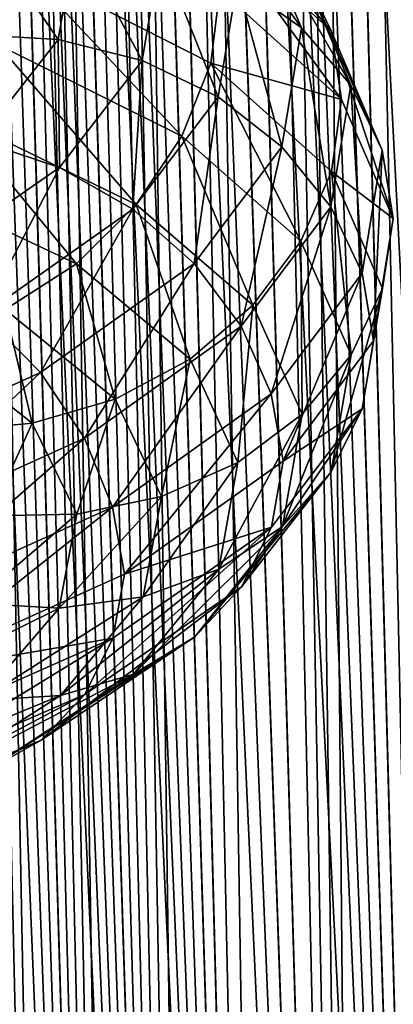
# Model space of a CAD drawing. Header units: metres. Extents: x -80 to 80, y -455 to 95.
# Tile 416 of 656: x 16.14 to 18.99, y -107.99 to -100.48. Entities that reach past the tile are written whole.
import ezdxf

# ---------------------------------------------------------------- set-up
doc = ezdxf.new("R2010")
doc.units = ezdxf.units.M
doc.layers.add('solid_501010_k_01_02', color=7, linetype='CONTINUOUS')

msp = doc.modelspace()

# ---------------------------------------------------------------- linework, layer by layer
at = {"layer": 'solid_501010_k_01_02'}
for points in [[(17.522821, -126.131844, 275.115997), (16.417397, -91.483871, 274.611511), (16.304596, -91.508736, 274.814606)], [(16.989529, -126.09877, 253.892212), (16.305321, -91.508415, 255.186722), (16.418255, -91.483864, 255.389984)], [(17.522821, -126.131844, 275.115997), (16.532778, -91.483971, 274.411682), (16.417397, -91.483871, 274.611511)], [(17.522646, -126.131844, 254.883698), (16.418255, -91.483864, 255.389984), (16.533785, -91.484032, 255.590027)], [(17.522646, -126.131844, 254.883698), (16.989529, -126.09877, 253.892212), (16.418255, -91.483864, 255.389984)], [(18.114944, -126.098709, 274.15863), (16.652344, -91.50882, 274.212341), (16.532778, -91.483971, 274.411682)], [(17.522821, -126.131844, 275.115997), (18.114944, -126.098709, 274.15863), (16.532778, -91.483971, 274.411682)], [(17.522646, -126.131844, 254.883698), (16.533785, -91.484032, 255.590027), (16.653395, -91.509125, 255.789398)], [(17.522821, -126.131844, 275.115997), (16.192816, -91.559792, 275.024078), (16.081032, -91.639931, 275.242584)], [(16.989529, -126.09877, 253.892212), (16.081514, -91.639572, 254.758377), (16.193535, -91.559418, 254.977295)], [(17.522821, -126.131844, 275.115997), (16.304596, -91.508736, 274.814606), (16.192816, -91.559792, 275.024078)], [(16.989529, -126.09877, 253.892212), (16.193535, -91.559418, 254.977295), (16.305321, -91.508415, 255.186722)], [(18.114944, -126.098709, 274.15863), (16.777805, -91.559898, 274.010895), (16.652344, -91.50882, 274.212341)], [(17.522646, -126.131844, 254.883698), (16.653395, -91.509125, 255.789398), (16.779097, -91.560661, 255.991135)], [(18.114944, -126.098709, 274.15863), (16.911217, -91.640228, 273.804749), (16.777805, -91.559898, 274.010895)], [(17.522646, -126.131844, 254.883698), (16.779097, -91.560661, 255.991135), (16.912767, -91.641251, 256.197601)], [(17.522821, -126.131844, 275.115997), (16.081032, -91.639931, 275.242584), (15.967918, -91.754051, 275.473877)], [(16.989529, -126.09877, 253.892212), (15.968407, -91.753403, 254.527145), (16.081514, -91.639572, 254.758377)], [(18.114944, -126.098709, 274.15863), (17.055006, -91.754364, 273.591095), (16.911217, -91.640228, 273.804749)], [(17.522646, -126.131844, 254.883698), (16.912767, -91.641251, 256.197601), (17.056606, -91.755791, 256.411224)], [(16.98963, -126.098785, 276.107574), (15.967918, -91.754051, 275.473877), (15.852737, -91.908371, 275.721191)], [(16.989529, -126.09877, 253.892212), (15.853196, -91.9077, 254.279831), (15.968407, -91.753403, 254.527145)], [(16.98963, -126.098785, 276.107574), (17.522821, -126.131844, 275.115997), (15.967918, -91.754051, 275.473877)], [(18.114944, -126.098709, 274.15863), (17.211536, -91.908745, 273.367798), (17.055006, -91.754364, 273.591095)], [(18.114723, -126.098732, 255.841034), (17.056606, -91.755791, 256.411224), (17.21352, -91.910942, 256.634979)], [(18.114723, -126.098732, 255.841034), (17.522646, -126.131844, 254.883698), (17.056606, -91.755791, 256.411224)], [(16.98963, -126.098785, 276.107574), (15.852737, -91.908371, 275.721191), (15.734756, -92.112068, 275.988495)], [(16.516302, -125.999146, 252.867722), (15.735222, -92.111176, 254.012589), (15.853196, -91.9077, 254.279831)], [(16.989529, -126.09877, 253.892212), (16.516302, -125.999146, 252.867722), (15.853196, -91.9077, 254.279831)], [(18.765465, -125.999062, 273.236786), (17.384043, -92.112549, 273.131989), (17.211536, -91.908745, 273.367798)], [(18.114944, -126.098709, 274.15863), (18.765465, -125.999062, 273.236786), (17.211536, -91.908745, 273.367798)], [(18.114723, -126.098732, 255.841034), (17.21352, -91.910942, 256.634979), (17.386248, -92.115295, 256.870972)], [(16.98963, -126.098785, 276.107574), (15.734756, -92.112068, 275.988495), (15.613559, -92.377159, 276.280121)], [(16.516302, -125.999146, 252.867722), (15.613951, -92.376167, 253.720871), (15.735222, -92.111176, 254.012589)], [(18.765465, -125.999062, 273.236786), (17.575907, -92.377518, 272.881348), (17.384043, -92.112549, 273.131989)], [(18.114723, -126.098732, 255.841034), (17.386248, -92.115295, 256.870972), (17.578747, -92.381767, 257.122284)], [(16.516348, -125.999161, 277.132172), (15.613559, -92.377159, 276.280121), (15.488935, -92.719345, 276.601105)], [(16.516302, -125.999146, 252.867722), (15.48922, -92.71846, 253.399643), (15.613951, -92.376167, 253.720871)], [(16.516348, -125.999161, 277.132172), (16.98963, -126.098785, 276.107574), (15.613559, -92.377159, 276.280121)], [(18.765465, -125.999062, 273.236786), (17.791643, -92.719902, 272.612885), (17.575907, -92.377518, 272.881348)], [(18.765268, -125.9991, 256.762939), (17.578747, -92.381767, 257.122284), (17.794945, -92.725418, 257.391144)], [(18.765268, -125.9991, 256.762939), (18.114723, -126.098732, 255.841034), (17.578747, -92.381767, 257.122284)], [(16.516348, -125.999161, 277.132172), (15.488935, -92.719345, 276.601105), (15.361223, -93.160194, 276.957062)], [(16.516302, -125.999146, 252.867722), (16.10437, -125.831924, 251.81134), (15.48922, -92.71846, 253.399643)], [(19.474197, -125.831841, 272.352112), (18.0362, -93.161064, 272.324127), (17.791643, -92.719902, 272.612885)], [(18.765465, -125.999062, 273.236786), (19.474197, -125.831841, 272.352112), (17.791643, -92.719902, 272.612885)], [(18.765268, -125.9991, 256.762939), (17.794945, -92.725418, 257.391144), (18.039953, -93.168304, 257.680176)], [(16.516348, -125.999161, 277.132172), (15.361223, -93.160194, 276.957062), (15.296601, -93.424896, 277.149628)], [(19.474197, -125.831841, 272.352112), (18.170795, -93.426193, 272.171753), (18.0362, -93.161064, 272.324127)], [(18.765268, -125.9991, 256.762939), (18.039953, -93.168304, 257.680176), (18.174631, -93.433914, 257.83252)], [(16.516348, -125.999161, 277.132172), (15.296601, -93.424896, 277.149628), (15.231833, -93.724052, 277.35257)], [(19.474197, -125.831841, 272.352112), (18.314362, -93.725792, 272.013977), (18.170795, -93.426193, 272.171753)], [(18.765268, -125.9991, 256.762939), (18.174631, -93.433914, 257.83252), (18.31811, -93.733864, 257.990051)], [(16.516348, -125.999161, 277.132172), (15.231833, -93.724052, 277.35257), (15.167328, -94.061356, 277.566132)], [(19.474197, -125.831841, 272.352112), (18.467201, -94.063499, 271.851227), (18.314362, -93.725792, 272.013977)], [(18.765268, -125.9991, 256.762939), (18.31811, -93.733864, 257.990051), (18.470819, -94.071724, 258.152557)], [(16.104378, -125.831924, 278.188629), (16.516348, -125.999161, 277.132172), (15.167328, -94.061356, 277.566132)], [(19.474197, -125.831841, 272.352112), (18.629686, -94.442665, 271.683746), (18.467201, -94.063499, 271.851227)], [(19.474062, -125.831879, 257.647736), (18.470819, -94.071724, 258.152557), (18.63316, -94.450928, 258.319794)], [(19.474062, -125.831879, 257.647736), (18.765268, -125.9991, 256.762939), (18.470819, -94.071724, 258.152557)], [(20.241144, -125.595284, 271.506683), (18.802259, -94.867073, 271.51178), (18.629686, -94.442665, 271.683746)], [(19.474197, -125.831841, 272.352112), (20.241144, -125.595284, 271.506683), (18.629686, -94.442665, 271.683746)], [(19.474062, -125.831879, 257.647736), (18.63316, -94.450928, 258.319794), (18.805538, -94.875412, 258.491425)], [(20.241144, -125.595284, 271.506683), (18.985371, -95.342346, 271.335724), (18.802259, -94.867073, 271.51178)], [(19.474062, -125.831879, 257.647736), (18.805538, -94.875412, 258.491425), (18.98843, -95.350494, 258.667145)], [(20.241144, -125.595284, 271.506683), (19.113506, -95.689781, 271.216278), (18.985371, -95.342346, 271.335724)], [(17.371359, -99.23938, 1127.047852), (17.594847, -99.71743, 1127.38501), (18.514523, -100.561531, 1124.376465)], [(18.279354, -100.074554, 1124.07666), (17.371359, -99.23938, 1127.047852), (18.514523, -100.561531, 1124.376465)], [(17.431231, -99.341301, 1123.505859), (17.911621, -99.658859, 1123.780151), (18.286842, -100.539124, 1120.775757)], [(17.796389, -100.190132, 1120.576782), (17.431231, -99.341301, 1123.505859), (18.286842, -100.539124, 1120.775757)], [(16.172722, -100.083298, 1130.764404), (14.284167, -99.498413, 1133.357178), (15.968686, -100.665337, 1130.908936)], [(17.911621, -99.658859, 1123.780151), (18.279354, -100.074554, 1124.07666), (18.662279, -100.975784, 1121.013672)], [(18.286842, -100.539124, 1120.775757), (17.911621, -99.658859, 1123.780151), (18.662279, -100.975784, 1121.013672)], [(17.594847, -99.71743, 1127.38501), (17.664518, -100.244904, 1127.706055), (18.591993, -101.085159, 1124.684937)], [(18.514523, -100.561531, 1124.376465), (17.594847, -99.71743, 1127.38501), (18.591993, -101.085159, 1124.684937)], [(15.773212, -100.587463, 1117.673584), (15.902655, -99.855751, 1120.326416), (16.432655, -100.627457, 1117.594971)], [(15.902655, -99.855751, 1120.326416), (16.567511, -99.843895, 1120.347778), (16.432655, -100.627457, 1117.594971)], [(16.432655, -100.627457, 1117.594971), (16.567511, -99.843895, 1120.347778), (17.072161, -100.787018, 1117.581543)], [(16.567511, -99.843895, 1120.347778), (17.212263, -99.955124, 1120.431763), (17.072161, -100.787018, 1117.581543)], [(17.072161, -100.787018, 1117.581543), (17.212263, -99.955124, 1120.431763), (17.651533, -101.063492, 1117.637451)], [(17.212263, -99.955124, 1120.431763), (17.796389, -100.190132, 1120.576782), (17.651533, -101.063492, 1117.637451)], [(16.172722, -100.083298, 1130.764404), (15.968686, -100.665337, 1130.908936), (17.374533, -101.364937, 1128.098511)], [(17.596533, -100.806374, 1127.923218), (16.172722, -100.083298, 1130.764404), (17.374533, -101.364937, 1128.098511)], [(17.664518, -100.244904, 1127.706055), (16.172722, -100.083298, 1130.764404), (17.596533, -100.806374, 1127.923218)], [(18.279354, -100.074554, 1124.07666), (18.514523, -100.561531, 1124.376465), (18.902376, -101.47226, 1121.27478)], [(18.662279, -100.975784, 1121.013672), (18.279354, -100.074554, 1124.07666), (18.902376, -101.47226, 1121.27478)], [(17.651533, -101.063492, 1117.637451), (17.796389, -100.190132, 1120.576782), (18.137993, -101.444557, 1117.760986)], [(17.796389, -100.190132, 1120.576782), (18.286842, -100.539124, 1120.775757), (18.137993, -101.444557, 1117.760986)], [(18.591993, -101.085159, 1124.684937), (17.664518, -100.244904, 1127.706055), (17.596533, -100.806374, 1127.923218)], [(18.137993, -101.444557, 1117.760986), (18.286842, -100.539124, 1120.775757), (18.510374, -101.902649, 1117.940063)], [(18.286842, -100.539124, 1120.775757), (18.662279, -100.975784, 1121.013672), (18.510374, -101.902649, 1117.940063)], [(18.514523, -100.561531, 1124.376465), (18.591993, -101.085159, 1124.684937), (18.985828, -101.992508, 1121.56897)], [(18.902376, -101.47226, 1121.27478), (18.514523, -100.561531, 1124.376465), (18.985828, -101.992508, 1121.56897)], [(15.773212, -100.587463, 1117.673584), (16.432655, -100.627457, 1117.594971), (15.826041, -101.396851, 1114.903931)], [(15.826041, -101.396851, 1114.903931), (16.432655, -100.627457, 1117.594971), (16.44194, -101.60421, 1114.79541)], [(16.432655, -100.627457, 1117.594971), (17.072161, -100.787018, 1117.581543), (16.44194, -101.60421, 1114.79541)], [(15.968686, -100.665337, 1130.908936), (15.648674, -101.21817, 1130.959595), (17.026348, -101.886574, 1128.19873)], [(17.374533, -101.364937, 1128.098511), (15.968686, -100.665337, 1130.908936), (17.026348, -101.886574, 1128.19873)], [(16.44194, -101.60421, 1114.79541), (17.072161, -100.787018, 1117.581543), (16.999924, -101.921707, 1114.764648)], [(17.072161, -100.787018, 1117.581543), (17.651533, -101.063492, 1117.637451), (16.999924, -101.921707, 1114.764648)], [(17.596533, -100.806374, 1127.923218), (17.374533, -101.364937, 1128.098511), (18.282694, -102.166237, 1125.11731)], [(18.516296, -101.632927, 1124.909546), (17.596533, -100.806374, 1127.923218), (18.282694, -102.166237, 1125.11731)], [(18.591993, -101.085159, 1124.684937), (17.596533, -100.806374, 1127.923218), (18.516296, -101.632927, 1124.909546)], [(18.510374, -101.902649, 1117.940063), (18.662279, -100.975784, 1121.013672), (18.748516, -102.40892, 1118.162354)], [(18.662279, -100.975784, 1121.013672), (18.902376, -101.47226, 1121.27478), (18.748516, -102.40892, 1118.162354)], [(16.999924, -101.921707, 1114.764648), (17.651533, -101.063492, 1117.637451), (17.468428, -102.334534, 1114.814453)], [(17.651533, -101.063492, 1117.637451), (18.137993, -101.444557, 1117.760986), (17.468428, -102.334534, 1114.814453)], [(18.985828, -101.992508, 1121.56897), (18.591993, -101.085159, 1124.684937), (18.516296, -101.632927, 1124.909546)], [(15.648674, -101.21817, 1130.959595), (15.230073, -101.706711, 1130.911743), (16.570894, -102.338028, 1128.216919)], [(17.026348, -101.886574, 1128.19873), (15.648674, -101.21817, 1130.959595), (16.570894, -102.338028, 1128.216919)], [(15.826041, -101.396851, 1114.903931), (16.44194, -101.60421, 1114.79541), (15.340236, -102.367989, 1112.145874)], [(17.374533, -101.364937, 1128.098511), (17.026348, -101.886574, 1128.19873), (17.916309, -102.654243, 1125.270386)], [(18.282694, -102.166237, 1125.11731), (17.374533, -101.364937, 1128.098511), (17.916309, -102.654243, 1125.270386)], [(17.468428, -102.334534, 1114.814453), (18.137993, -101.444557, 1117.760986), (17.827061, -102.813911, 1114.936157)], [(18.137993, -101.444557, 1117.760986), (18.510374, -101.902649, 1117.940063), (17.827061, -102.813911, 1114.936157)], [(18.748516, -102.40892, 1118.162354), (18.902376, -101.47226, 1121.27478), (18.836357, -102.924927, 1118.445435)], [(18.902376, -101.47226, 1121.27478), (18.985828, -101.992508, 1121.56897), (18.836357, -102.924927, 1118.445435)], [(15.340236, -102.367989, 1112.145874), (16.44194, -101.60421, 1114.79541), (15.860831, -102.724869, 1112.033203)], [(16.44194, -101.60421, 1114.79541), (16.999924, -101.921707, 1114.764648), (15.860831, -102.724869, 1112.033203)], [(18.516296, -101.632927, 1124.909546), (18.282694, -102.166237, 1125.11731), (18.665689, -103.032555, 1122.043701)], [(18.904186, -102.525574, 1121.802368), (18.516296, -101.632927, 1124.909546), (18.665689, -103.032555, 1122.043701)], [(18.985828, -101.992508, 1121.56897), (18.516296, -101.632927, 1124.909546), (18.904186, -102.525574, 1121.802368)], [(16.570894, -102.338028, 1128.216919), (15.230073, -101.706711, 1130.911743), (16.027994, -102.687485, 1128.147095)], [(15.860831, -102.724869, 1112.033203), (16.999924, -101.921707, 1114.764648), (16.297941, -103.168213, 1112.013306)], [(16.999924, -101.921707, 1114.764648), (17.468428, -102.334534, 1114.814453), (16.297941, -103.168213, 1112.013306)], [(17.026348, -101.886574, 1128.19873), (16.570894, -102.338028, 1128.216919), (17.43705, -103.065651, 1125.358765)], [(17.916309, -102.654243, 1125.270386), (17.026348, -101.886574, 1128.19873), (17.43705, -103.065651, 1125.358765)], [(17.827061, -102.813911, 1114.936157), (18.510374, -101.902649, 1117.940063), (18.056412, -103.329964, 1115.120605)], [(18.510374, -101.902649, 1117.940063), (18.748516, -102.40892, 1118.162354), (18.056412, -103.329964, 1115.120605)], [(18.836357, -102.924927, 1118.445435), (18.985828, -101.992508, 1121.56897), (18.904186, -102.525574, 1121.802368)], [(18.282694, -102.166237, 1125.11731), (17.916309, -102.654243, 1125.270386), (18.29163, -103.485413, 1122.251221)], [(18.665689, -103.032555, 1122.043701), (18.282694, -102.166237, 1125.11731), (18.29163, -103.485413, 1122.251221)], [(16.570894, -102.338028, 1128.216919), (16.027994, -102.687485, 1128.147095), (16.865772, -103.370537, 1125.373413)], [(16.297941, -103.168213, 1112.013306), (17.468428, -102.334534, 1114.814453), (16.632545, -103.668068, 1112.080811)], [(17.43705, -103.065651, 1125.358765), (16.570894, -102.338028, 1128.216919), (16.865772, -103.370537, 1125.373413)], [(17.468428, -102.334534, 1114.814453), (17.827061, -102.813911, 1114.936157), (16.632545, -103.668068, 1112.080811)], [(18.056412, -103.329964, 1115.120605), (18.748516, -102.40892, 1118.162354), (18.146933, -103.843079, 1115.389526)], [(18.748516, -102.40892, 1118.162354), (18.836357, -102.924927, 1118.445435), (18.146933, -103.843079, 1115.389526)], [(18.904186, -102.525574, 1121.802368), (18.665689, -103.032555, 1122.043701), (18.513758, -103.924385, 1118.959106)], [(18.750313, -103.444084, 1118.684204), (18.904186, -102.525574, 1121.802368), (18.513758, -103.924385, 1118.959106)], [(18.836357, -102.924927, 1118.445435), (18.904186, -102.525574, 1121.802368), (18.750313, -103.444084, 1118.684204)], [(17.916309, -102.654243, 1125.270386), (17.43705, -103.065651, 1125.358765), (17.80233, -103.854912, 1122.411987)], [(18.29163, -103.485413, 1122.251221), (17.916309, -102.654243, 1125.270386), (17.80233, -103.854912, 1122.411987)], [(15.860831, -102.724869, 1112.033203), (16.297941, -103.168213, 1112.013306), (14.659858, -103.906227, 1109.429443)], [(16.027994, -102.687485, 1128.147095), (15.428256, -102.918427, 1127.995239), (16.234686, -103.554756, 1125.315674)], [(16.865772, -103.370537, 1125.373413), (16.027994, -102.687485, 1128.147095), (16.234686, -103.554756, 1125.315674)], [(16.632545, -103.668068, 1112.080811), (17.827061, -102.813911, 1114.936157), (16.846529, -104.193573, 1112.229492)], [(17.827061, -102.813911, 1114.936157), (18.056412, -103.329964, 1115.120605), (16.846529, -104.193573, 1112.229492)], [(16.234686, -103.554756, 1125.315674), (15.428256, -102.918427, 1127.995239), (15.583472, -103.614601, 1125.193359)], [(18.146933, -103.843079, 1115.389526), (18.836357, -102.924927, 1118.445435), (18.750313, -103.444084, 1118.684204)], [(18.665689, -103.032555, 1122.043701), (18.29163, -103.485413, 1122.251221), (18.142742, -104.341576, 1119.221191)], [(18.513758, -103.924385, 1118.959106), (18.665689, -103.032555, 1122.043701), (18.142742, -104.341576, 1119.221191)], [(17.43705, -103.065651, 1125.358765), (16.865772, -103.370537, 1125.373413), (17.219086, -104.113129, 1122.514038)], [(17.80233, -103.854912, 1122.411987), (17.43705, -103.065651, 1125.358765), (17.219086, -104.113129, 1122.514038)], [(14.659858, -103.906227, 1109.429443), (16.297941, -103.168213, 1112.013306), (14.960831, -104.425125, 1109.44751)], [(16.297941, -103.168213, 1112.013306), (16.632545, -103.668068, 1112.080811), (14.960831, -104.425125, 1109.44751)], [(16.846529, -104.193573, 1112.229492), (18.056412, -103.329964, 1115.120605), (16.937361, -104.704781, 1112.483154)], [(18.056412, -103.329964, 1115.120605), (18.146933, -103.843079, 1115.389526), (16.937361, -104.704781, 1112.483154)], [(16.865772, -103.370537, 1125.373413), (16.234686, -103.554756, 1125.315674), (16.57478, -104.248367, 1122.553467)], [(17.219086, -104.113129, 1122.514038), (16.865772, -103.370537, 1125.373413), (16.57478, -104.248367, 1122.553467)], [(18.29163, -103.485413, 1122.251221), (17.80233, -103.854912, 1122.411987), (17.657425, -104.668495, 1119.454712)], [(18.142742, -104.341576, 1119.221191), (18.29163, -103.485413, 1122.251221), (17.657425, -104.668495, 1119.454712)], [(18.750313, -103.444084, 1118.684204), (18.513758, -103.924385, 1118.959106), (17.83032, -104.801407, 1115.94458)], [(18.058142, -104.347389, 1115.636841), (18.750313, -103.444084, 1118.684204), (17.83032, -104.801407, 1115.94458)], [(18.146933, -103.843079, 1115.389526), (18.750313, -103.444084, 1118.684204), (18.058142, -104.347389, 1115.636841)], [(16.234686, -103.554756, 1125.315674), (15.583472, -103.614601, 1125.193359), (15.909924, -104.259705, 1122.53186)], [(16.57478, -104.248367, 1122.553467), (16.234686, -103.554756, 1125.315674), (15.909924, -104.259705, 1122.53186)], [(14.960831, -104.425125, 1109.44751), (16.632545, -103.668068, 1112.080811), (15.153307, -104.959457, 1109.563599)], [(16.632545, -103.668068, 1112.080811), (16.846529, -104.193573, 1112.229492), (15.153307, -104.959457, 1109.563599)], [(16.937361, -104.704781, 1112.483154), (18.146933, -103.843079, 1115.389526), (18.058142, -104.347389, 1115.636841)], [(17.80233, -103.854912, 1122.411987), (17.219086, -104.113129, 1122.514038), (17.078928, -104.87925, 1119.644287)], [(17.657425, -104.668495, 1119.454712), (17.80233, -103.854912, 1122.411987), (17.078928, -104.87925, 1119.644287)], [(18.513758, -103.924385, 1118.959106), (18.142742, -104.341576, 1119.221191), (17.473, -105.183411, 1116.259888)], [(17.83032, -104.801407, 1115.94458), (18.513758, -103.924385, 1118.959106), (17.473, -105.183411, 1116.259888)], [(17.219086, -104.113129, 1122.514038), (16.57478, -104.248367, 1122.553467), (16.439865, -104.964645, 1119.781128)], [(17.078928, -104.87925, 1119.644287), (17.219086, -104.113129, 1122.514038), (16.439865, -104.964645, 1119.781128)], [(15.153307, -104.959457, 1109.563599), (16.846529, -104.193573, 1112.229492), (15.239838, -105.470306, 1109.799194)], [(16.846529, -104.193573, 1112.229492), (16.937361, -104.704781, 1112.483154), (15.239838, -105.470306, 1109.799194)], [(16.57478, -104.248367, 1122.553467), (15.909924, -104.259705, 1122.53186), (15.780422, -104.92659, 1119.860718)], [(16.439865, -104.964645, 1119.781128), (16.57478, -104.248367, 1122.553467), (15.780422, -104.92659, 1119.860718)], [(18.058142, -104.347389, 1115.636841), (17.83032, -104.801407, 1115.94458), (16.635586, -105.623024, 1113.079102)], [(16.848143, -105.194145, 1112.740356), (18.058142, -104.347389, 1115.636841), (16.635586, -105.623024, 1113.079102)], [(16.937361, -104.704781, 1112.483154), (18.058142, -104.347389, 1115.636841), (16.848143, -105.194145, 1112.740356)], [(18.142742, -104.341576, 1119.221191), (17.657425, -104.668495, 1119.454712), (17.0056, -105.468292, 1116.564087)], [(17.473, -105.183411, 1116.259888), (18.142742, -104.341576, 1119.221191), (17.0056, -105.468292, 1116.564087)], [(15.239838, -105.470306, 1109.799194), (16.937361, -104.704781, 1112.483154), (16.848143, -105.194145, 1112.740356)], [(17.657425, -104.668495, 1119.454712), (17.078928, -104.87925, 1119.644287), (16.448458, -105.632149, 1116.838989)], [(17.0056, -105.468292, 1116.564087), (17.657425, -104.668495, 1119.454712), (16.448458, -105.632149, 1116.838989)], [(17.83032, -104.801407, 1115.94458), (17.473, -105.183411, 1116.259888), (16.30221, -105.971321, 1113.444702)], [(16.635586, -105.623024, 1113.079102), (17.83032, -104.801407, 1115.94458), (16.30221, -105.971321, 1113.444702)], [(16.439865, -104.964645, 1119.781128), (15.780422, -104.92659, 1119.860718), (15.197886, -105.581352, 1117.249023)], [(17.078928, -104.87925, 1119.644287), (16.439865, -104.964645, 1119.781128), (15.832985, -105.668266, 1117.070923)], [(16.448458, -105.632149, 1116.838989), (17.078928, -104.87925, 1119.644287), (15.832985, -105.668266, 1117.070923)], [(15.832985, -105.668266, 1117.070923), (16.439865, -104.964645, 1119.781128), (15.197886, -105.581352, 1117.249023)], [(16.848143, -105.194145, 1112.740356), (16.635586, -105.623024, 1113.079102), (14.963565, -106.350075, 1110.436768)], [(15.154758, -105.944481, 1110.069824), (16.848143, -105.194145, 1112.740356), (14.963565, -106.350075, 1110.436768)], [(15.239838, -105.470306, 1109.799194), (16.848143, -105.194145, 1112.740356), (15.154758, -105.944481, 1110.069824)], [(17.473, -105.183411, 1116.259888), (17.0056, -105.468292, 1116.564087), (15.866126, -106.215904, 1113.815918)], [(16.30221, -105.971321, 1113.444702), (17.473, -105.183411, 1116.259888), (15.866126, -106.215904, 1113.815918)], [(17.0056, -105.468292, 1116.564087), (16.448458, -105.632149, 1116.838989), (15.346315, -106.334793, 1114.171509)], [(15.866126, -106.215904, 1113.815918), (17.0056, -105.468292, 1116.564087), (15.346315, -106.334793, 1114.171509)], [(16.635586, -105.623024, 1113.079102), (16.30221, -105.971321, 1113.444702), (14.663695, -106.667122, 1110.848511)], [(14.963565, -106.350075, 1110.436768), (16.635586, -105.623024, 1113.079102), (14.663695, -106.667122, 1110.848511)], [(16.448458, -105.632149, 1116.838989), (15.832985, -105.668266, 1117.070923), (14.772084, -106.323631, 1114.493286)], [(15.346315, -106.334793, 1114.171509), (16.448458, -105.632149, 1116.838989), (14.772084, -106.323631, 1114.493286)], [(16.30221, -105.971321, 1113.444702), (15.866126, -106.215904, 1113.815918), (14.271443, -106.874329, 1111.280884)], [(14.663695, -106.667122, 1110.848511), (16.30221, -105.971321, 1113.444702), (14.271443, -106.874329, 1111.280884)]]:
    msp.add_3dface(points, dxfattribs=at)

doc.saveas('drawing.dxf')
